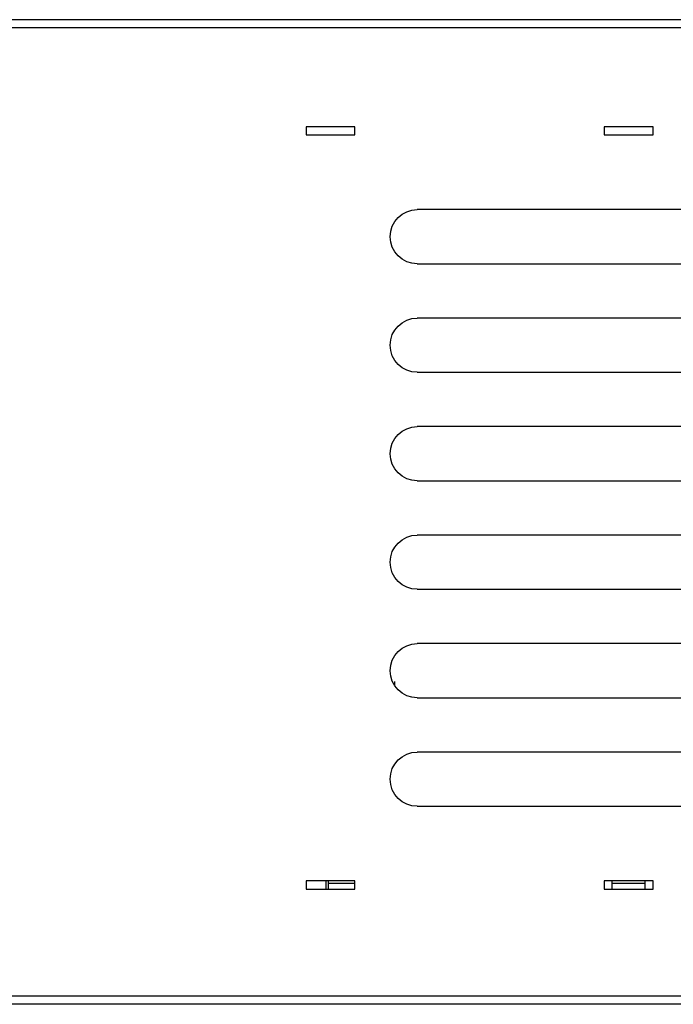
# Model space of a CAD drawing. Header units: millimetres. Extents: x -165365 to -33565, y 7406 to 103342.
# Tile 296 of 352: x -74923 to -74803, y 75499 to 75680. Entities that reach past the tile are written whole.
import ezdxf

# ---------------------------------------------------------------- set-up
doc = ezdxf.new("R2010")
doc.units = ezdxf.units.MM
doc.header["$MEASUREMENT"] = 0
doc.layers.add('02___PRT_ALL_AXES', color=7, linetype='Continuous')
doc.layers.add('_43009', color=7, linetype='Continuous')

# ---------------------------------------------------------------- blocks, each defined once
blk = doc.blocks.new('VVS040_H_eh_t')
at = {"color": 7, "linetype": 'Continuous'}
for p, q in [((296.67, 181.5), (-1.33, 181.5)), ((300.67, 180), (-0.83, 180)), ((175.17, 158.75), (175.17, 160.25)), ((175.17, 160.25), (184.17, 160.25)), ((184.17, 160.25), (184.17, 158.75)), ((230.17, 158.75), (230.17, 160.25)), ((230.17, 160.25), (239.17, 160.25)), ((239.17, 160.25), (239.17, 158.75)), ((184.17, 158.75), (175.17, 158.75)), ((239.17, 158.75), (230.17, 158.75)), ((195.67, 145), (285.67, 145)), ((285.67, 135), (195.67, 135)), ((195.67, 125), (285.67, 125)), ((285.67, 115), (195.67, 115)), ((195.67, 105), (285.67, 105)), ((285.67, 95), (195.67, 95)), ((195.67, 85), (285.67, 85)), ((285.67, 75), (195.67, 75)), ((195.67, 65), (285.67, 65)), ((285.67, 55), (195.67, 55)), ((195.67, 45), (285.67, 45)), ((285.67, 35), (195.67, 35)), ((175.17, 19.75), (175.17, 21.25)), ((175.17, 21.25), (184.17, 21.25)), ((184.17, 21.25), (184.17, 19.75)), ((230.17, 19.75), (230.17, 21.25)), ((230.17, 21.25), (239.17, 21.25)), ((239.17, 21.25), (239.17, 19.75)), ((184.17, 19.75), (175.17, 19.75)), ((239.17, 19.75), (230.17, 19.75)), ((300.67, 1.5), (2.17, 1.5)), ((299.17, 0), (2.17, 0))]:
    blk.add_line(p, q, dxfattribs=at)
for centre in [(195.67, 140), (195.67, 120), (195.67, 100), (195.67, 80), (195.67, 60), (195.67, 40)]:
    blk.add_arc(centre, 5, 90, 270, dxfattribs=at)
at = {"layer": '02___PRT_ALL_AXES', "color": 7, "linetype": 'Continuous'}
for p, q in [((231.57, 158.75), (231.57, 160.25)), ((237.67, 158.75), (237.67, 160.25)), ((184.17, 159.25), (179.27, 159.25)), ((237.67, 159.25), (231.57, 159.25)), ((191.47, 122), (191.47, 122.69))]:
    blk.add_line(p, q, dxfattribs=at)
at = {"layer": '_43009', "color": 7, "linetype": 'Continuous'}
for p, q in [((178.87, 160.25), (178.87, 158.75)), ((179.27, 160.25), (179.27, 158.75))]:
    blk.add_line(p, q, dxfattribs=at)
blk = doc.blocks.new('A$C67D5D007')
blk.add_line((3211, 735.96), (5431, 735.96))
at = {"extrusion": (1.22461e-16, 0, -1)}
blk.add_blockref('VVS040_H_eh_t', (-4341, 735.96), dxfattribs=at)

msp = doc.modelspace()

# ---------------------------------------------------------------- block references
at = {"rotation": 180}
msp.add_blockref('A$C67D5D007', (-70704.76681, 76416.15053), dxfattribs=at)

doc.saveas('drawing.dxf')
